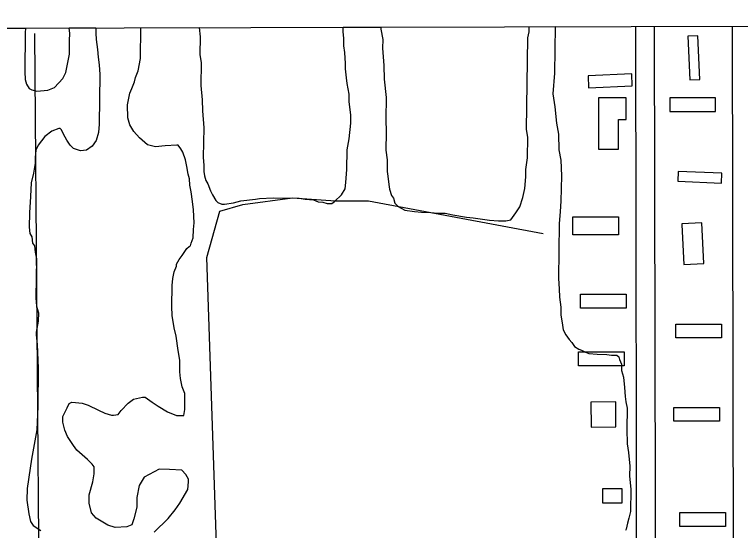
# Model space of a CAD drawing. Extents: x 3355677 to 3393573, y 612928 to 638357.
# Drawn here: x 3383066 to 3384230, y 635752 to 636579 of the extents above; entities that cross this region are included whole.
import ezdxf

# ---------------------------------------------------------------- set-up
doc = ezdxf.new("R2010")
doc.units = 0
for name, color, linetype in [('V-BLDG-OTLN', 7, 'Continuous'), ('V-GRID-FRAM', 7, 'Continuous'), ('V-ROAD-CNTR', 7, 'Continuous'), ('V-SITE-VEGE', 7, 'Continuous'), ('V-TOPO-SHOR', 7, 'Continuous')]:
    doc.layers.add(name, color=color, linetype=linetype)

msp = doc.modelspace()

# ---------------------------------------------------------------- linework, layer by layer
at = {"layer": 'V-BLDG-OTLN'}
for points in [[(3384145.4, 636543.8), (3384148.6, 636473.8), (3384164.8, 636474.6), (3384161.6, 636544.6)], [(3383986.3, 636461.1), (3384056.3, 636464.3), (3384055.5, 636483.3), (3383985.5, 636480.2)], [(3384002.3, 636445.2), (3384002.3, 636362.5), (3384034.1, 636362.5), (3384034.1, 636410.2), (3384046.8, 636410.2), (3384046.8, 636445.2)], [(3384116.8, 636445.2), (3384116.8, 636422.9), (3384190, 636422.9), (3384190, 636445.2)], [(3384129.5, 636311.6), (3384199.5, 636308.4), (3384200.2, 636324), (3384130.2, 636327.1)], [(3383960.9, 636254.3), (3384034.1, 636254.3), (3384034.1, 636225.6), (3383960.9, 636225.6)], [(3384135.9, 636241.6), (3384139.1, 636177.9), (3384171, 636179.5), (3384167.7, 636244.7), (3384135.8, 636243.1)], [(3383973.6, 636130.2), (3384046.8, 636130.2), (3384046.8, 636107.9), (3383973.6, 636107.9)], [(3384126.3, 636082.5), (3384199.5, 636082.5), (3384199.5, 636060.2), (3384126.3, 636060.2)], [(3383970.4, 636037.9), (3384043.6, 636037.9), (3384043.6, 636015.7), (3383970.4, 636015.7)], [(3383990.2, 635957.4), (3383990.3, 635917.4), (3384030.3, 635917.5), (3384030.2, 635957.5)], [(3384123.2, 635948.8), (3384196.3, 635948.8), (3384196.3, 635926.6), (3384123.2, 635926.6)], [(3384008.6, 635818.4), (3384008.6, 635796.1), (3384040.4, 635796.1), (3384040.4, 635818.4)], [(3384132.7, 635780.2), (3384205.9, 635780.2), (3384205.9, 635757.9), (3384132.7, 635757.9)]]:
    msp.add_lwpolyline(points, close=True, dxfattribs=at)
at = {"layer": 'V-GRID-FRAM'}
msp.add_lwpolyline([(3359767.9, 636495.9), (3391341.6, 636578.5), (3391397.2, 618394.8), (3359807.6, 618312.1), (3359767.9, 636495.9)], dxfattribs=at)
at = {"layer": 'V-ROAD-CNTR'}
for points in [[(3383632.1, 634818.7), (3384183.6, 634834.7), (3384198.3, 634841.8), (3384220.3, 634862.5), (3384217.4, 636559.9)], [(3384064, 635544.3), (3384062, 636559.5)], [(3384094, 635544.3), (3384092, 636559.5)]]:
    msp.add_lwpolyline(points, dxfattribs=at)
at = {"layer": 'V-SITE-VEGE'}
for p, q in [((3383047, 636556.8), (3383083.6, 636556.9)), ((3383083.1, 636549), (3383082.2, 636486.5)), ((3383083.6, 636556.9), (3383083.1, 636549)), ((3383153.3, 636557.1), (3383196.1, 636557.2)), ((3383154.3, 636548), (3383153.3, 636557.1)), ((3383196.1, 636557.2), (3383196, 636548.5)), ((3383267.8, 636508), (3383268.5, 636557.4)), ((3383268.5, 636557.4), (3383362.1, 636557.6)), ((3383362.1, 636557.6), (3383363.6, 636542.8)), ((3383592.9, 636550.6), (3383593, 636558.2)), ((3383593.9, 636540.7), (3383592.9, 636550.6)), ((3383593, 636558.2), (3383653, 636558.4)), ((3383653, 636558.4), (3383653.3, 636555.2)), ((3383653.3, 636555.2), (3383656.3, 636538.7)), ((3383888.8, 636540.9), (3383891.1, 636550.7)), ((3383891.1, 636550.7), (3383891.2, 636559)), ((3383891.2, 636559), (3383932.9, 636559.1)), ((3383932.9, 636559.1), (3383931.8, 636484.4)), ((3383154.2, 636537), (3383154.3, 636548)), ((3383196, 636548.5), (3383196.9, 636538.6)), ((3383196.9, 636538.6), (3383198.9, 636522.2)), ((3383363.6, 636542.8), (3383363.2, 636514.3)), ((3383593.7, 636528.6), (3383593.9, 636540.7)), ((3383656.3, 636538.7), (3383656.1, 636524.5)), ((3383886.7, 636394), (3383888.8, 636540.9)), ((3383153.8, 636515.1), (3383154.2, 636537)), ((3383595.7, 636517.6), (3383593.7, 636528.6)), ((3383147.9, 636485.6), (3383153.8, 636515.1)), ((3383198.9, 636522.2), (3383199.8, 636510.1)), ((3383363.2, 636514.3), (3383365.2, 636501.2)), ((3383596.6, 636500.1), (3383595.7, 636517.6)), ((3383656.1, 636524.5), (3383657.9, 636497)), ((3383199.8, 636510.1), (3383201.8, 636498)), ((3383264.2, 636488.3), (3383267.8, 636508)), ((3383201.8, 636498), (3383202.7, 636482.6)), ((3383365.2, 636501.2), (3383364.7, 636465)), ((3383596.4, 636491.3), (3383596.6, 636500.1)), ((3383598.4, 636477), (3383596.4, 636491.3)), ((3383657.9, 636497), (3383658.7, 636475.1)), ((3383082.2, 636486.5), (3383083.1, 636474.5)), ((3383143.4, 636475.8), (3383147.9, 636485.6)), ((3383202.7, 636482.6), (3383201.6, 636402.6)), ((3383259.7, 636477.4), (3383264.2, 636488.3)), ((3383931.8, 636484.4), (3383929.2, 636451.5)), ((3383083.1, 636474.5), (3383085.2, 636466.7)), ((3383130.1, 636461.7), (3383143.4, 636475.8)), ((3383253.9, 636460), (3383258.5, 636470.9)), ((3383258.5, 636470.9), (3383259.7, 636477.4)), ((3383599.4, 636468.2), (3383598.4, 636477)), ((3383602.5, 636450.7), (3383599.4, 636468.2)), ((3383658.7, 636475.1), (3383661.6, 636445.4)), ((3383085.2, 636466.7), (3383089.5, 636460.1)), ((3383089.5, 636460.1), (3383093.8, 636457.9)), ((3383093.8, 636457.9), (3383101.5, 636455.6)), ((3383101.5, 636455.6), (3383119, 636457.5)), ((3383119, 636457.5), (3383130.1, 636461.7)), ((3383250.5, 636452.3), (3383253.9, 636460)), ((3383364.7, 636465), (3383366.6, 636441.9)), ((3383247, 636433.8), (3383250.5, 636452.3)), ((3383602.3, 636438.6), (3383602.5, 636450.7)), ((3383661.6, 636445.4), (3383661.1, 636411.5)), ((3383929.2, 636451.5), (3383932.2, 636430.6)), ((3383247.8, 636412.9), (3383247, 636433.8)), ((3383366.6, 636441.9), (3383367.5, 636424.4)), ((3383605.3, 636417.7), (3383602.3, 636438.6)), ((3383367.5, 636424.4), (3383369.3, 636396.9)), ((3383932.2, 636430.6), (3383935.1, 636404.3)), ((3383250.9, 636401.9), (3383247.8, 636412.9)), ((3383605.1, 636404.6), (3383605.3, 636417.7)), ((3383661.1, 636411.5), (3383661.9, 636389.5)), ((3383201.6, 636402.6), (3383200.3, 636389.5)), ((3383257.3, 636390.9), (3383250.9, 636401.9)), ((3383602.5, 636379.4), (3383605.1, 636404.6)), ((3383935.1, 636404.3), (3383938.1, 636386.7)), ((3383125.8, 636391.6), (3383114.7, 636383)), ((3383136.8, 636395.8), (3383125.8, 636391.6)), ((3383139, 636395.8), (3383136.8, 636395.8)), ((3383141.2, 636393.6), (3383139, 636395.8)), ((3383144.4, 636387), (3383141.2, 636393.6)), ((3383149.7, 636377), (3383144.4, 636387)), ((3383200.3, 636389.5), (3383196.8, 636376.4)), ((3383266, 636380.9), (3383257.3, 636390.9)), ((3383369.3, 636396.9), (3383368.6, 636349.8)), ((3383661.9, 636389.5), (3383661.5, 636361)), ((3383888.7, 636381.9), (3383886.7, 636394)), ((3383938.1, 636386.7), (3383938.9, 636361.5)), ((3383114.7, 636383), (3383103.5, 636368.9)), ((3383155.1, 636369.3), (3383149.7, 636377)), ((3383196.8, 636376.4), (3383190.1, 636367.7)), ((3383279, 636369.7), (3383266, 636380.9)), ((3383599, 636361.9), (3383602.5, 636379.4)), ((3383888.3, 636349), (3383888.7, 636381.9)), ((3383103.5, 636368.9), (3383100.1, 636361.3)), ((3383160.5, 636363.7), (3383155.1, 636369.3)), ((3383171.4, 636360.3), (3383160.5, 636363.7)), ((3383190.1, 636367.7), (3383181.3, 636361.2)), ((3383292.1, 636366.2), (3383279, 636369.7)), ((3383307.5, 636368.2), (3383292.1, 636366.2)), ((3383326.1, 636369), (3383307.5, 636368.2)), ((3383328.3, 636369), (3383326.1, 636369)), ((3383332.6, 636363.5), (3383328.3, 636369)), ((3383335.8, 636357.9), (3383332.6, 636363.5)), ((3383100.1, 636361.3), (3383098.9, 636349.2)), ((3383181.3, 636361.2), (3383171.4, 636360.3)), ((3383340, 636345.8), (3383335.8, 636357.9)), ((3383598.6, 636330.1), (3383599, 636361.9)), ((3383661.5, 636361), (3383663.5, 636345.6)), ((3383938.9, 636361.5), (3383941.9, 636345)), ((3383098.7, 636340.5), (3383096.3, 636324.1)), ((3383098.9, 636349.2), (3383098.7, 636340.5)), ((3383342.1, 636334.8), (3383340, 636345.8)), ((3383368.6, 636349.8), (3383369.5, 636336.6)), ((3383663.5, 636345.6), (3383663.2, 636327)), ((3383885.8, 636330.4), (3383888.3, 636349)), ((3383941.9, 636345), (3383942.7, 636319.8)), ((3383344.1, 636322.7), (3383342.1, 636334.8)), ((3383369.5, 636336.6), (3383369.4, 636326.8)), ((3383597.2, 636309.3), (3383598.6, 636330.1)), ((3383885.6, 636318.4), (3383885.8, 636330.4)), ((3383096.3, 636324.1), (3383092.8, 636308.8)), ((3383346.2, 636315), (3383344.1, 636322.7)), ((3383369.4, 636326.8), (3383370.4, 636320.2)), ((3383370.4, 636320.2), (3383372.4, 636312.5)), ((3383663.2, 636327), (3383664.2, 636319.3)), ((3383664.2, 636319.3), (3383666.2, 636306.1)), ((3383884.3, 636299.8), (3383885.6, 636318.4)), ((3383942.7, 636319.8), (3383942.1, 636279.2)), ((3383092.8, 636308.8), (3383091.4, 636286.9)), ((3383347.1, 636305.2), (3383346.2, 636315)), ((3383349.2, 636294.2), (3383347.1, 636305.2)), ((3383372.4, 636312.5), (3383375.7, 636306.9)), ((3383375.7, 636306.9), (3383379.9, 636295.9)), ((3383595.9, 636299.4), (3383597.2, 636309.3)), ((3383666.2, 636306.1), (3383667.2, 636298.4)), ((3383351.1, 636278.8), (3383349.2, 636294.2)), ((3383379.9, 636295.9), (3383383.1, 636289.3)), ((3383590.3, 636289.7), (3383595.9, 636299.4)), ((3383667.2, 636298.4), (3383670.3, 636288.5)), ((3383880.8, 636285.5), (3383884.3, 636299.8)), ((3383091.4, 636286.9), (3383089.9, 636260.6)), ((3383383.1, 636289.3), (3383388.4, 636280.5)), ((3383429, 636279.9), (3383452.1, 636282.8)), ((3383452.1, 636282.8), (3383458.7, 636283.8)), ((3383458.7, 636283.8), (3383480.6, 636284.6)), ((3383480.6, 636284.6), (3383522.2, 636284)), ((3383522.2, 636284), (3383532.1, 636282.8)), ((3383532.1, 636282.8), (3383545.2, 636281.5)), ((3383545.2, 636281.5), (3383552.9, 636278.1)), ((3383579.2, 636278.9), (3383590.3, 636289.7)), ((3383670.3, 636288.5), (3383673.6, 636284.1)), ((3383673.6, 636284.1), (3383675.6, 636276.4)), ((3383876.2, 636270.3), (3383880.8, 636285.5)), ((3383353.1, 636265.6), (3383351.1, 636278.8)), ((3383388.4, 636280.5), (3383391.7, 636277.1)), ((3383391.7, 636277.1), (3383398.2, 636274.8)), ((3383398.2, 636274.8), (3383402.6, 636274.8)), ((3383402.6, 636274.8), (3383416.9, 636276.8)), ((3383416.9, 636276.8), (3383429, 636279.9)), ((3383552.9, 636278.1), (3383560.5, 636278)), ((3383560.5, 636278), (3383567.1, 636275.7)), ((3383567.1, 636275.7), (3383574.8, 636275.6)), ((3383574.8, 636275.6), (3383579.2, 636278.9)), ((3383675.6, 636276.4), (3383681, 636270.8)), ((3383681, 636270.8), (3383691.9, 636265.2)), ((3383869.5, 636260.5), (3383876.2, 636270.3)), ((3383942.1, 636279.2), (3383940.8, 636262.8)), ((3383089.9, 636260.6), (3383089.6, 636237.5)), ((3383353.9, 636244.8), (3383353.1, 636265.6)), ((3383691.9, 636265.2), (3383707.2, 636262.8)), ((3383707.2, 636262.8), (3383718.2, 636261.5)), ((3383718.2, 636261.5), (3383733.5, 636261.3)), ((3383733.5, 636261.3), (3383744.5, 636260.1)), ((3383744.5, 636260.1), (3383756.5, 636259.9)), ((3383756.5, 636259.9), (3383768.6, 636257.5)), ((3383861.6, 636249.6), (3383869.5, 636260.5)), ((3383940.8, 636262.8), (3383939.4, 636243.1)), ((3383768.6, 636257.5), (3383790.4, 636253.9)), ((3383790.4, 636253.9), (3383801.4, 636252.7)), ((3383801.4, 636252.7), (3383827.6, 636249)), ((3383827.6, 636249), (3383841.9, 636247.7)), ((3383841.9, 636247.7), (3383853.9, 636247.6)), ((3383853.9, 636247.6), (3383861.6, 636249.6)), ((3383089.6, 636237.5), (3383090.6, 636227.7)), ((3383352.7, 636233.8), (3383353.9, 636244.8)), ((3383939.4, 636243.1), (3383938.2, 636155.4)), ((3383090.6, 636227.7), (3383093.8, 636222.1)), ((3383352.5, 636220.7), (3383352.7, 636233.8)), ((3383093.8, 636222.1), (3383094.7, 636212.2)), ((3383094.7, 636212.2), (3383098, 636207.8)), ((3383347.9, 636207.6), (3383349.1, 636211.9)), ((3383349.1, 636211.9), (3383352.5, 636220.7)), ((3383098, 636207.8), (3383098.9, 636197.9)), ((3383334.6, 636192.4), (3383342.4, 636203.3)), ((3383342.4, 636203.3), (3383345.7, 636206.5)), ((3383345.7, 636206.5), (3383347.9, 636207.6)), ((3383098.9, 636197.9), (3383101, 636186.9)), ((3383330.1, 636185.9), (3383334.6, 636192.4)), ((3383101, 636186.9), (3383100.1, 636124.5)), ((3383325.5, 636175), (3383325.6, 636178.3)), ((3383325.6, 636178.3), (3383330.1, 636185.9)), ((3383319.8, 636155.3), (3383322.1, 636166.3)), ((3383322.1, 636166.3), (3383325.5, 636175)), ((3383318.5, 636144.4), (3383319.8, 636155.3)), ((3383938.2, 636155.4), (3383939, 636138.9)), ((3383318.1, 636110.4), (3383318.5, 636144.4)), ((3383939, 636138.9), (3383939.9, 636125.7)), ((3383100.1, 636124.5), (3383101, 636111.3)), ((3383939.9, 636125.7), (3383941.9, 636109.3)), ((3383101, 636111.3), (3383104.1, 636100.3)), ((3383318.9, 636096.1), (3383318.1, 636110.4)), ((3383941.9, 636109.3), (3383941.7, 636097.2)), ((3383104.1, 636100.3), (3383103.9, 636087.1)), ((3383322, 636076.4), (3383318.9, 636096.1)), ((3383941.7, 636097.2), (3383944.8, 636080.7)), ((3383103.9, 636087.1), (3383100.4, 636069.6)), ((3383325.1, 636063.2), (3383322, 636076.4)), ((3383944.8, 636080.7), (3383945.8, 636073)), ((3383945.8, 636073), (3383950, 636065.3)), ((3383100.4, 636069.6), (3383100.3, 636065.3)), ((3383100.3, 636065.3), (3383102.3, 636049.9)), ((3383328, 636040.1), (3383325.1, 636063.2)), ((3383950, 636065.3), (3383955.4, 636057.5)), ((3383102.3, 636049.9), (3383104, 636011.5)), ((3383955.4, 636057.5), (3383959.7, 636053.1)), ((3383959.7, 636053.1), (3383964, 636046.5)), ((3383331.1, 636024.7), (3383328, 636040.1)), ((3383964, 636046.5), (3383970.5, 636042)), ((3383970.5, 636042), (3383974.9, 636040.8)), ((3383974.9, 636040.8), (3383981.4, 636037.4)), ((3383981.4, 636037.4), (3383986.9, 636035.2)), ((3383986.9, 636035.2), (3384000, 636033.9)), ((3384000, 636033.9), (3384015.4, 636033.7)), ((3384015.4, 636033.7), (3384023, 636032.5)), ((3384023, 636032.5), (3384031.8, 636032.3)), ((3384031.8, 636032.3), (3384035.1, 636030.1)), ((3384035.1, 636030.1), (3384036.1, 636025.7)), ((3384036.1, 636025.7), (3384039.3, 636018)), ((3383330.8, 636006.1), (3383331.1, 636024.7)), ((3384039.3, 636018), (3384039.1, 636008.1)), ((3383104, 636011.5), (3383103.1, 635950.1)), ((3383331.8, 635995.1), (3383330.8, 636006.1)), ((3384039.1, 636008.1), (3384042.3, 635997.1)), ((3383334.9, 635981.9), (3383331.8, 635995.1)), ((3384042.3, 635997.1), (3384044.2, 635980.6)), ((3383339.1, 635970.9), (3383334.9, 635981.9)), ((3384044.2, 635980.6), (3384045.1, 635966.4)), ((3383338.7, 635945.7), (3383339.1, 635970.9)), ((3383153.6, 635954.9), (3383158, 635957)), ((3383158, 635957), (3383163.5, 635956.9)), ((3383163.5, 635956.9), (3383174.4, 635955.7)), ((3383174.4, 635955.7), (3383184.2, 635952.2)), ((3383236.8, 635943.8), (3383247.9, 635955.7)), ((3383247.9, 635955.7), (3383256.8, 635962.2)), ((3383256.8, 635962.2), (3383271, 635965.3)), ((3383271, 635965.3), (3383275.4, 635965.2)), ((3383275.4, 635965.2), (3383286.3, 635957.4)), ((3383286.3, 635957.4), (3383296.1, 635950.7)), ((3384045.1, 635966.4), (3384046.1, 635957.6)), ((3384046.1, 635957.6), (3384048.1, 635947.7)), ((3383103.1, 635950.1), (3383101.5, 635912.8)), ((3383143.4, 635934.2), (3383150.2, 635948.3)), ((3383150.2, 635948.3), (3383153.6, 635954.9)), ((3383184.2, 635952.2), (3383200.6, 635944.3)), ((3383200.6, 635944.3), (3383210.4, 635939.8)), ((3383232.3, 635937.3), (3383236.8, 635943.8)), ((3383296.1, 635950.7), (3383311.3, 635941.7)), ((3383337.5, 635935.8), (3383338.7, 635945.7)), ((3384048.1, 635947.7), (3384047.7, 635913.7)), ((3383143.3, 635925.4), (3383143.4, 635934.2)), ((3383210.4, 635939.8), (3383221.3, 635936.4)), ((3383221.3, 635936.4), (3383224.6, 635936.3)), ((3383224.6, 635936.3), (3383232.3, 635937.3)), ((3383311.3, 635941.7), (3383325.5, 635936)), ((3383325.5, 635936), (3383337.5, 635935.8)), ((3383146.4, 635912.2), (3383143.3, 635925.4)), ((3383101.5, 635912.8), (3383093.1, 635865.8)), ((3383150.6, 635902.3), (3383146.4, 635912.2)), ((3384047.7, 635913.7), (3384048.4, 635890.7)), ((3383160.3, 635887.9), (3383150.6, 635902.3)), ((3383165.7, 635880.1), (3383160.3, 635887.9)), ((3384048.4, 635890.7), (3384050.4, 635876.4)), ((3383178.7, 635869), (3383165.7, 635880.1)), ((3384050.4, 635876.4), (3384052.3, 635854.4)), ((3383093.1, 635865.8), (3383090.7, 635851.6)), ((3383183, 635865.6), (3383178.7, 635869)), ((3383190.6, 635857.9), (3383183, 635865.6)), ((3383090.7, 635851.6), (3383085.9, 635818.8)), ((3383193.8, 635853.4), (3383190.6, 635857.9)), ((3383193.7, 635842.5), (3383193.8, 635853.4)), ((3384052.3, 635854.4), (3384052.1, 635839.1)), ((3383191.3, 635829.3), (3383193.7, 635842.5)), ((3383297.9, 635849.8), (3383273.6, 635836.9)), ((3383314.4, 635849.5), (3383297.9, 635849.8)), ((3383334.1, 635848.2), (3383314.4, 635849.5)), ((3383340.6, 635841.5), (3383334.1, 635848.2)), ((3383344.8, 635833.7), (3383340.6, 635841.5)), ((3384052.1, 635839.1), (3384054, 635817.1)), ((3383185.5, 635808.6), (3383191.3, 635829.3)), ((3383273.6, 635836.9), (3383265.8, 635823.9)), ((3383343.5, 635817.3), (3383344.8, 635829.4)), ((3383344.8, 635829.4), (3383344.8, 635833.7)), ((3383085.9, 635818.8), (3383085.6, 635800.1)), ((3383265.8, 635823.9), (3383262.2, 635804.2)), ((3383331.1, 635795.6), (3383343.5, 635817.3)), ((3384054, 635817.1), (3384053.5, 635782.1)), ((3383185.3, 635795.4), (3383185.5, 635808.6)), ((3383262.2, 635804.2), (3383262, 635788.9)), ((3383085.6, 635800.1), (3383088.6, 635778.2)), ((3383189.5, 635780), (3383185.3, 635795.4)), ((3383323.3, 635784.7), (3383331.1, 635795.6)), ((3383262, 635788.9), (3383257.3, 635770.3)), ((3383312.1, 635770.6), (3383323.3, 635784.7)), ((3384053.5, 635782.1), (3384051.1, 635771.1)), ((3383088.6, 635778.2), (3383091.7, 635766.1)), ((3383197, 635771.1), (3383189.5, 635780)), ((3383215.5, 635759.9), (3383197, 635771.1)), ((3383257.3, 635770.3), (3383253.9, 635760.5)), ((3383289.9, 635749), (3383312.1, 635770.6)), ((3384051.1, 635771.1), (3384048.8, 635763.5)), ((3383091.7, 635766.1), (3383096, 635759.4)), ((3383096, 635759.4), (3383108, 635751.6)), ((3383227.5, 635756.5), (3383215.5, 635759.9)), ((3383253.9, 635760.5), (3383246.2, 635757.3)), ((3384048.8, 635763.5), (3384046.5, 635753.6)), ((3383246.2, 635757.3), (3383227.5, 635756.5)), ((3384046.5, 635753.6), (3384045.4, 635751.5))]:
    msp.add_line(p, q, dxfattribs=at)
at = {"layer": 'V-TOPO-SHOR'}
for points in [[(3383169.8, 635448), (3383111.5, 635506), (3383100.8, 635537.7), (3383105.9, 635601.2), (3383098.2, 636548.3)], [(3383322.9, 635591.2), (3383391.4, 635681.4), (3383374.2, 636189.2), (3383395.2, 636263.4), (3383432.2, 636274), (3383511.5, 636284.8), (3383580.3, 636279.7), (3383633.2, 636279.9), (3383913.8, 636227.7)]]:
    msp.add_lwpolyline(points, dxfattribs=at)

doc.saveas('drawing.dxf')
